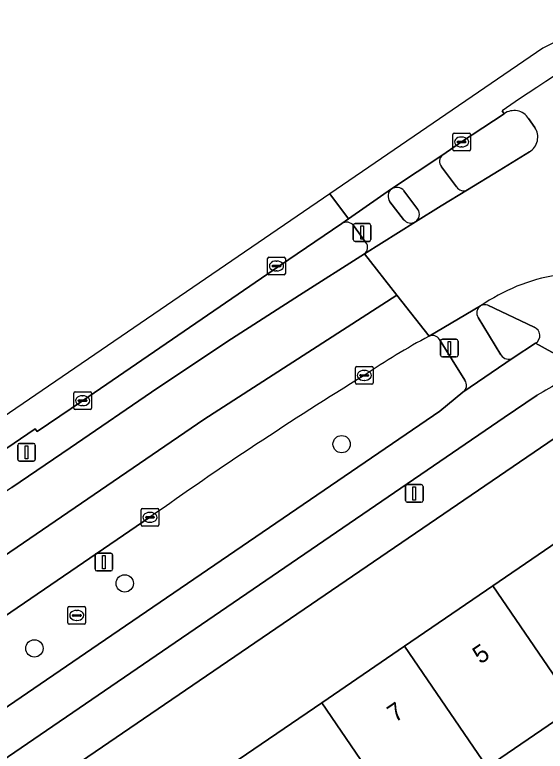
# Model space of a CAD drawing. Extents: x 158086 to 159499, y 382904 to 383981.
# Drawn here: x 158798.19 to 158828.15, y 383758.27 to 383799.84 of the extents above; entities that cross this region are included whole.
import ezdxf

# ---------------------------------------------------------------- set-up
doc = ezdxf.new("R2010")
doc.units = 0
for name, color, linetype in [('IMGEO_Berm_groen', 7, 'Continuous'), ('IMGEO_Boom', 7, 'Continuous'), ('IMGEO_Erf', 7, 'Continuous'), ('IMGEO_Fietspad_gesloten', 7, 'Continuous'), ('IMGEO_Fietspad_open', 7, 'Continuous'), ('IMGEO_Kolk', 7, 'Continuous'), ('IMGEO_Lichtmast', 7, 'Continuous'), ('IMGEO_OVBaan_gesloten', 7, 'Continuous'), ('IMGEO_Pand', 7, 'Continuous'), ('IMGEO_Pand_nummerreeks', 7, 'Continuous'), ('IMGEO_Rijbaan_regionaal_gesloten', 7, 'Continuous'), ('IMGEO_Rioolput', 7, 'Continuous'), ('IMGEO_Verkeersbordpaal', 7, 'Continuous'), ('IMGEO_Verkeerseiland_open', 7, 'Continuous'), ('IMGEO_Verkeersregelinstallatiepaal', 7, 'Continuous'), ('IMGEO_Voetpad_open', 7, 'Continuous')]:
    doc.layers.add(name, color=color, linetype=linetype)

msp = doc.modelspace()

# ---------------------------------------------------------------- linework, layer by layer
at = {"layer": 'IMGEO_Berm_groen'}
for points in [[(158816.658, 383788.049), (158813.142, 383785.66), (158802.02, 383778.056), (158799.449, 383776.309), (158799.334, 383776.475), (158760.515, 383750), (158741.235, 383736.851), (158728.671, 383728.342), (158728.795, 383728.156), (158724.492, 383725.179), (158710.677, 383715.822)], [(158818.018, 383786.989), (158817.318, 383787.943)], [(158798.018, 383773.157), (158801.32, 383775.397), (158806.272, 383778.787), (158810.431, 383781.548), (158814.263, 383784.016), (158817.93, 383786.344)], [(158823.608, 383779.214), (158822.167, 383781.512)], [(158774.741, 383745.191), (158777.556, 383746.976), (158802.55, 383764.044), (158822.201, 383777.465), (158823.485, 383778.528)], [(158805.825, 383771.473), (158789.734, 383760.506), (158776.14, 383751.265), (158774.283, 383750), (158771.627, 383748.191), (158772.08, 383747.476), (158760.127, 383739.477), (158760.362, 383739.126), (158760.643, 383738.713)]]:
    msp.add_lwpolyline(points, dxfattribs=at)
for centre, radius, start, end in [((158816.931, 383787.639), 0.493, 38.1606, 123.5911), ((158817.666, 383786.709), 0.45, 305.9112, 38.5506), ((158840.516, 383746.35), 40.101, 118.1767, 124.2886), ((158821.77, 383781.28), 0.459, 30.2821, 114.3208), ((158933.508, 383591.715), 220.49, 121.61495, 125.38627), ((158823.205, 383778.932), 0.492, 304.6915, 34.9782)]:
    msp.add_arc(centre, radius, start, end, dxfattribs=at)
at = {"layer": 'IMGEO_Boom'}
for centre in [(158816.648, 383775.601), (158804.398, 383767.742), (158799.298, 383764.073)]:
    msp.add_circle(centre, 0.489, dxfattribs=at)
at = {"layer": 'IMGEO_Erf'}
for points in [[(158828.874, 383776.067), (158828.287, 383775.67), (158798.403, 383755.28)], [(158809.98, 383757.221), (158815.523, 383761.008), (158820.2, 383764.203), (158825.177, 383767.602), (158829.941, 383770.857), (158834.9, 383774.244), (158839.575, 383767.399), (158835.444, 383764.583), (158834.614, 383764.017), (158829.847, 383760.767), (158824.866, 383757.372)]]:
    msp.add_lwpolyline(points, dxfattribs=at)
at = {"layer": 'IMGEO_Fietspad_gesloten'}
for points in [[(158824.906, 383783.443), (158827.51, 383782.203)], [(158830.354, 383779.781), (158827.596, 383781.298), (158826.331, 383780.469), (158823.485, 383778.528), (158822.201, 383777.465), (158802.55, 383764.044), (158777.556, 383746.976), (158774.741, 383745.191)], [(158827.596, 383781.298), (158830.354, 383779.781)], [(158732.131, 383712.285), (158735.219, 383714.375), (158747.675, 383722.852), (158762.47, 383732.937), (158763.384, 383733.529), (158765.012, 383734.699), (158766.61, 383735.911), (158770.209, 383738.701), (158772.212, 383740.22), (158773.808, 383741.481), (158775.412, 383742.665), (158786.151, 383750), (158825.828, 383777.101), (158827.694, 383778.373)]]:
    msp.add_lwpolyline(points, dxfattribs=at)
for centre, radius, start, end in [((158830.529, 383774.679), 10.609, 99.4301, 124.7045), ((158824.738, 383783.022), 0.454, 68.2427, 123.2601), ((158827.342, 383781.73), 0.502, 300.4756, 70.3812), ((158843.127, 383752.433), 30.184, 115.0356, 120.751)]:
    msp.add_arc(centre, radius, start, end, dxfattribs=at)
at = {"layer": 'IMGEO_Fietspad_open'}
for points in [[(158822.353, 383791.929), (158820.911, 383790.966), (158819.471, 383790.007)], [(158823.135, 383790.134), (158822.28, 383791.264)], [(158820.168, 383789.91), (158820.957, 383788.856)], [(158820.809, 383788.157), (158822.264, 383789.049), (158823.757, 383789.954)]]:
    msp.add_lwpolyline(points, dxfattribs=at)
for centre, radius, start, end in [((158822.627, 383791.562), 0.458, 126.7686, 220.7023), ((158819.761, 383789.542), 0.549, 42.1811, 121.9732), ((158823.543, 383790.38), 0.476, 211.0477, 296.6726), ((158820.544, 383788.578), 0.497, 302.1344, 33.9561)]:
    msp.add_arc(centre, radius, start, end, dxfattribs=at)
at = {"layer": 'IMGEO_Kolk'}
for p, q in [((158822.994, 383793.16), (158823.846, 383793.16)), ((158822.919, 383792.234), (158822.919, 383793.086)), ((158823.407, 383792.94), (158823.432, 383792.94)), ((158823.92, 383793.086), (158823.92, 383792.234)), ((158823.178, 383792.654), (158823.178, 383792.666)), ((158823.616, 383792.617), (158823.218, 383792.617)), ((158823.221, 383792.703), (158823.619, 383792.703)), ((158823.43, 383792.38), (158823.405, 383792.38)), ((158823.662, 383792.666), (158823.662, 383792.654)), ((158823.846, 383792.16), (158822.994, 383792.16)), ((158812.469, 383785.234), (158812.469, 383786.086)), ((158812.544, 383786.16), (158813.396, 383786.16)), ((158813.47, 383786.086), (158813.47, 383785.234)), ((158812.728, 383785.654), (158812.728, 383785.666)), ((158812.771, 383785.703), (158813.169, 383785.703)), ((158812.957, 383785.94), (158812.982, 383785.94)), ((158813.212, 383785.666), (158813.212, 383785.654)), ((158813.166, 383785.617), (158812.768, 383785.617)), ((158812.98, 383785.38), (158812.955, 383785.38)), ((158813.396, 383785.16), (158812.544, 383785.16)), ((158817.424, 383779.055), (158817.424, 383779.907)), ((158817.499, 383779.981), (158818.351, 383779.981)), ((158818.425, 383779.907), (158818.425, 383779.055)), ((158817.683, 383779.475), (158817.683, 383779.487)), ((158818.121, 383779.438), (158817.723, 383779.438)), ((158817.726, 383779.524), (158818.124, 383779.524)), ((158817.912, 383779.761), (158817.937, 383779.761)), ((158818.167, 383779.487), (158818.167, 383779.475)), ((158817.935, 383779.201), (158817.91, 383779.201)), ((158818.351, 383778.981), (158817.499, 383778.981)), ((158801.519, 383777.629), (158801.519, 383778.481)), ((158801.594, 383778.555), (158802.446, 383778.555)), ((158802.007, 383778.335), (158802.032, 383778.335)), ((158802.52, 383778.481), (158802.52, 383777.629)), ((158801.778, 383778.049), (158801.778, 383778.061)), ((158802.216, 383778.012), (158801.818, 383778.012)), ((158801.821, 383778.098), (158802.219, 383778.098)), ((158802.03, 383777.775), (158802.005, 383777.775)), ((158802.262, 383778.061), (158802.262, 383778.049)), ((158802.446, 383777.555), (158801.594, 383777.555)), ((158805.399, 383771.972), (158806.251, 383771.972)), ((158805.324, 383771.046), (158805.324, 383771.898)), ((158805.626, 383771.515), (158806.024, 383771.515)), ((158805.812, 383771.752), (158805.837, 383771.752)), ((158806.325, 383771.898), (158806.325, 383771.046)), ((158805.583, 383771.466), (158805.583, 383771.478)), ((158806.021, 383771.429), (158805.623, 383771.429)), ((158805.835, 383771.192), (158805.81, 383771.192)), ((158806.067, 383771.478), (158806.067, 383771.466)), ((158806.251, 383770.972), (158805.399, 383770.972))]:
    msp.add_line(p, q, dxfattribs=at)
for points in [[(158822.994, 383793.16), (158823.846, 383793.16)], [(158822.919, 383792.234), (158822.919, 383793.086)], [(158823.92, 383793.086), (158823.92, 383792.234)], [(158823.846, 383792.16), (158822.994, 383792.16)], [(158812.469, 383785.234), (158812.469, 383786.086)], [(158812.544, 383786.16), (158813.396, 383786.16)], [(158813.47, 383786.086), (158813.47, 383785.234)], [(158813.396, 383785.16), (158812.544, 383785.16)], [(158817.424, 383779.055), (158817.424, 383779.907)], [(158817.499, 383779.981), (158818.351, 383779.981)], [(158818.425, 383779.907), (158818.425, 383779.055)], [(158818.351, 383778.981), (158817.499, 383778.981)], [(158801.519, 383777.629), (158801.519, 383778.481)], [(158801.594, 383778.555), (158802.446, 383778.555)], [(158802.52, 383778.481), (158802.52, 383777.629)], [(158802.446, 383777.555), (158801.594, 383777.555)], [(158805.399, 383771.972), (158806.251, 383771.972)], [(158805.324, 383771.046), (158805.324, 383771.898)], [(158806.325, 383771.898), (158806.325, 383771.046)], [(158806.251, 383770.972), (158805.399, 383770.972)]]:
    msp.add_lwpolyline(points, dxfattribs=at)
for centre, radius, start, end in [((158822.996, 383793.084), 0.0765, 91.552, 178.448), ((158822.996, 383793.084), 0.0765, 91.552, 178.448), ((158823.844, 383793.084), 0.0765, 1.552, 88.448), ((158823.844, 383793.084), 0.0765, 1.552, 88.448), ((158823.218, 383792.663), 0.0403, 85.8775, 175.7526), ((158823.215, 383792.653), 0.0366, 178.938, 274.7102), ((158823.619, 383792.66), 0.043, 264.8664, 352.4533), ((158823.623, 383792.665), 0.0386, 1.7309, 96.639), ((158822.996, 383792.236), 0.0765, 181.552, 268.448), ((158822.996, 383792.236), 0.0765, 181.552, 268.448), ((158823.844, 383792.236), 0.0765, 271.552, 358.448), ((158823.844, 383792.236), 0.0765, 271.552, 358.448), ((158812.546, 383786.084), 0.0765, 91.552, 178.448), ((158812.546, 383786.084), 0.0765, 91.552, 178.448), ((158813.394, 383786.084), 0.0765, 1.552, 88.448), ((158813.394, 383786.084), 0.0765, 1.552, 88.448), ((158812.768, 383785.663), 0.0403, 85.8775, 175.7526), ((158812.765, 383785.653), 0.0366, 178.938, 274.7102), ((158813.169, 383785.66), 0.043, 264.8664, 352.4533), ((158813.173, 383785.665), 0.0386, 1.7309, 96.639), ((158812.546, 383785.236), 0.0765, 181.552, 268.448), ((158812.546, 383785.236), 0.0765, 181.552, 268.448), ((158813.394, 383785.236), 0.0765, 271.552, 358.448), ((158813.394, 383785.236), 0.0765, 271.552, 358.448), ((158817.501, 383779.905), 0.0765, 91.552, 178.448), ((158817.501, 383779.905), 0.0765, 91.552, 178.448), ((158818.349, 383779.905), 0.0765, 1.552, 88.448), ((158818.349, 383779.905), 0.0765, 1.552, 88.448), ((158817.723, 383779.484), 0.0403, 85.8775, 175.7526), ((158817.72, 383779.474), 0.0366, 178.938, 274.7102), ((158818.124, 383779.481), 0.043, 264.8664, 352.4533), ((158818.128, 383779.486), 0.0386, 1.7309, 96.639), ((158817.501, 383779.057), 0.0765, 181.552, 268.448), ((158817.501, 383779.057), 0.0765, 181.552, 268.448), ((158818.349, 383779.057), 0.0765, 271.552, 358.448), ((158818.349, 383779.057), 0.0765, 271.552, 358.448), ((158801.596, 383778.479), 0.0765, 91.552, 178.448), ((158801.596, 383778.479), 0.0765, 91.552, 178.448), ((158802.444, 383778.479), 0.0765, 1.552, 88.448), ((158802.444, 383778.479), 0.0765, 1.552, 88.448), ((158801.818, 383778.058), 0.0403, 85.8775, 175.7526), ((158801.815, 383778.048), 0.0366, 178.938, 274.7102), ((158802.219, 383778.055), 0.043, 264.8664, 352.4533), ((158802.223, 383778.06), 0.0386, 1.7309, 96.639), ((158801.596, 383777.631), 0.0765, 181.552, 268.448), ((158801.596, 383777.631), 0.0765, 181.552, 268.448), ((158802.444, 383777.631), 0.0765, 271.552, 358.448), ((158802.444, 383777.631), 0.0765, 271.552, 358.448), ((158805.401, 383771.896), 0.0765, 91.552, 178.448), ((158805.401, 383771.896), 0.0765, 91.552, 178.448), ((158806.249, 383771.896), 0.0765, 1.552, 88.448), ((158806.249, 383771.896), 0.0765, 1.552, 88.448), ((158805.623, 383771.475), 0.0403, 85.8775, 175.7526), ((158806.028, 383771.477), 0.0386, 1.7309, 96.639), ((158805.62, 383771.465), 0.0366, 178.938, 274.7102), ((158806.024, 383771.472), 0.043, 264.8664, 352.4533), ((158805.401, 383771.048), 0.0765, 181.552, 268.448), ((158805.401, 383771.048), 0.0765, 181.552, 268.448), ((158806.249, 383771.048), 0.0765, 271.552, 358.448), ((158806.249, 383771.048), 0.0765, 271.552, 358.448)]:
    msp.add_arc(centre, radius, start, end, dxfattribs=at)
for centre, major_axis, ratio, start_param, end_param in [((158823.406, 383792.66), (-0.387, 0.002), 0.722429, 4.712389, 7.853982), ((158823.431, 383792.66), (-0.39, 0.002), 0.717154, 1.570796, 4.712389), ((158812.956, 383785.66), (-0.387, 0.002), 0.722429, 4.712389, 7.853982), ((158812.981, 383785.66), (-0.39, 0.002), 0.717154, 1.570796, 4.712389), ((158817.911, 383779.481), (-0.387, 0.002), 0.722429, 4.712389, 7.853982), ((158817.936, 383779.481), (-0.39, 0.002), 0.717154, 1.570796, 4.712389), ((158802.006, 383778.055), (-0.387, 0.002), 0.722429, 4.712389, 7.853982), ((158802.031, 383778.055), (-0.39, 0.002), 0.717154, 1.570796, 4.712389), ((158805.811, 383771.472), (-0.387, 0.002), 0.722429, 4.712389, 7.853982), ((158805.836, 383771.472), (-0.39, 0.002), 0.717154, 1.570796, 4.712389)]:
    msp.add_ellipse(centre, major_axis=major_axis, ratio=ratio, start_param=start_param, end_param=end_param, dxfattribs=at)
at = {"layer": 'IMGEO_Lichtmast'}
for p, q in [((158798.356, 383774.741), (158798.356, 383775.541)), ((158798.356, 383775.541), (158798.356, 383774.741)), ((158798.456, 383775.641), (158799.246, 383775.641)), ((158799.246, 383775.641), (158798.456, 383775.641)), ((158799.346, 383775.541), (158799.346, 383774.741)), ((158799.346, 383774.741), (158799.346, 383775.541)), ((158799.246, 383774.641), (158798.456, 383774.641)), ((158798.456, 383774.641), (158799.246, 383774.641)), ((158820.254, 383772.419), (158820.254, 383773.219)), ((158820.254, 383773.219), (158820.254, 383772.419)), ((158820.354, 383773.319), (158821.144, 383773.319)), ((158821.144, 383773.319), (158820.354, 383773.319)), ((158821.244, 383773.219), (158821.244, 383772.419)), ((158821.244, 383772.419), (158821.244, 383773.219)), ((158821.144, 383772.319), (158820.354, 383772.319)), ((158820.354, 383772.319), (158821.144, 383772.319))]:
    msp.add_line(p, q, dxfattribs=at)
for points in [[(158798.776, 383775.516), (158798.926, 383775.516), (158798.926, 383774.766), (158798.776, 383774.766), (158798.776, 383775.516)], [(158820.674, 383773.194), (158820.824, 383773.194), (158820.824, 383772.444), (158820.674, 383772.444), (158820.674, 383773.194)]]:
    msp.add_lwpolyline(points, dxfattribs=at)
for centre, start, end in [((158798.456, 383775.541), 90, 180), ((158798.456, 383775.541), 90, 180), ((158799.246, 383775.541), 0, 90), ((158799.246, 383775.541), 360, 90), ((158798.456, 383774.741), 180, 270), ((158798.456, 383774.741), 180, 270), ((158799.246, 383774.741), 270, 0), ((158799.246, 383774.741), 270, 0), ((158820.354, 383773.219), 90, 180), ((158820.354, 383773.219), 90, 180), ((158821.144, 383773.219), 0, 90), ((158821.144, 383773.219), 360, 90), ((158820.354, 383772.419), 180, 270), ((158820.354, 383772.419), 180, 270), ((158821.144, 383772.419), 270, 0), ((158821.144, 383772.419), 270, 0)]:
    msp.add_arc(centre, 0.1, start, end, dxfattribs=at)
at = {"layer": 'IMGEO_OVBaan_gesloten'}
for points in [[(158841.98, 383804.184), (158842.089, 383803.986), (158845.812, 383805.991), (158846.895, 383806.592), (158849.99, 383808.232), (158851.613, 383809.07), (158852.641, 383809.571), (158852.323, 383810.095), (158834.346, 383801.115), (158828.008, 383797.949), (158815.971, 383789.724)], [(158815.971, 383789.724), (158817.037, 383788.315), (158818.031, 383789.012), (158819.471, 383790.007), (158820.911, 383790.966), (158822.353, 383791.929), (158823.415, 383792.661), (158825.816, 383794.255), (158825.704, 383794.423)]]:
    msp.add_lwpolyline(points, dxfattribs=at)
msp.add_lwpolyline([(158709.341, 383716.859), (158710.255, 383715.53), (158710.677, 383715.822), (158724.492, 383725.179), (158728.795, 383728.156), (158728.671, 383728.342), (158741.235, 383736.851), (158760.515, 383750), (158799.334, 383776.475), (158799.449, 383776.309), (158802.02, 383778.056), (158813.142, 383785.66), (158816.658, 383788.049), (158817.037, 383788.315), (158815.971, 383789.724)], close=True, dxfattribs=at)
msp.add_arc((158920.97, 383654.023), 169.67, 117.74574, 124.15795, dxfattribs=at)
at = {"layer": 'IMGEO_Pand'}
for points in [[(158829.941, 383770.857), (158825.177, 383767.602), (158829.847, 383760.767), (158834.614, 383764.017)], [(158829.847, 383760.767), (158825.177, 383767.602), (158820.2, 383764.203), (158824.866, 383757.372)], [(158820.2, 383764.203), (158815.523, 383761.008), (158820.185, 383754.182), (158821.917, 383751.646), (158823.208, 383752.528), (158821.477, 383755.062), (158824.866, 383757.372)], [(158814.639, 383750.401), (158820.185, 383754.182), (158815.523, 383761.008), (158809.98, 383757.221)]]:
    msp.add_lwpolyline(points, close=True, dxfattribs=at)
at = {"layer": 'IMGEO_Rijbaan_regionaal_gesloten'}
for points in [[(158825.704, 383794.423), (158825.816, 383794.255)], [(158827.205, 383793.985), (158827.556, 383793.474)], [(158827.246, 383792.109), (158825.535, 383791.042), (158823.757, 383789.954), (158822.264, 383789.049), (158820.809, 383788.157), (158817.93, 383786.344), (158819.762, 383784.014), (158821.581, 383781.699), (158824.489, 383783.401)], [(158819.762, 383784.014), (158817.93, 383786.344), (158814.263, 383784.016), (158810.431, 383781.548), (158806.272, 383778.787), (158801.32, 383775.397), (158798.018, 383773.157), (158764.029, 383750), (158742.613, 383735.409), (158721.102, 383720.77)], [(158713.106, 383714.753), (158712.009, 383713.842), (158713.729, 383711.318), (158721.008, 383716.999), (158733.08, 383725.345), (158755.207, 383740.379), (158769.14, 383749.844), (158808.862, 383776.996), (158819.762, 383784.014)], [(158821.581, 383781.699), (158819.762, 383784.014), (158808.862, 383776.996), (158769.14, 383749.844), (158755.207, 383740.379), (158733.08, 383725.345), (158721.008, 383716.999), (158713.729, 383711.318), (158715.424, 383708.831), (158716.371, 383709.627)], [(158760.049, 383740.306), (158771.627, 383748.191), (158774.283, 383750), (158776.14, 383751.265), (158789.734, 383760.506), (158805.825, 383771.473)]]:
    msp.add_lwpolyline(points, dxfattribs=at)
for centre, radius, start, end in [((158920.97, 383654.023), 169.67, 117.74574, 124.15795), ((158826.38, 383793.447), 0.985, 33.1021, 124.8974), ((158826.768, 383792.935), 0.954, 300.0352, 34.3745), ((158830.529, 383774.679), 10.609, 99.4301, 124.7045), ((158840.516, 383746.35), 40.101, 118.1767, 124.2886), ((158933.508, 383591.715), 220.49, 121.61495, 125.38627)]:
    msp.add_arc(centre, radius, start, end, dxfattribs=at)
at = {"layer": 'IMGEO_Rioolput'}
for p, q in [((158801.191, 383765.508), (158801.191, 383766.36)), ((158801.266, 383766.434), (158802.118, 383766.434)), ((158801.679, 383766.214), (158801.704, 383766.214)), ((158802.192, 383766.36), (158802.192, 383765.508)), ((158801.45, 383765.928), (158801.45, 383765.94)), ((158801.888, 383765.891), (158801.49, 383765.891)), ((158801.493, 383765.977), (158801.891, 383765.977)), ((158801.934, 383765.94), (158801.934, 383765.928)), ((158802.118, 383765.434), (158801.266, 383765.434)), ((158801.702, 383765.654), (158801.677, 383765.654))]:
    msp.add_line(p, q, dxfattribs=at)
for points in [[(158801.191, 383765.508), (158801.191, 383766.36)], [(158801.266, 383766.434), (158802.118, 383766.434)], [(158802.192, 383766.36), (158802.192, 383765.508)], [(158802.118, 383765.434), (158801.266, 383765.434)]]:
    msp.add_lwpolyline(points, dxfattribs=at)
for centre, radius, start, end in [((158801.268, 383766.358), 0.0765, 91.552, 178.448), ((158801.268, 383766.358), 0.0765, 91.552, 178.448), ((158802.116, 383766.358), 0.0765, 1.552, 88.448), ((158802.116, 383766.358), 0.0765, 1.552, 88.448), ((158801.49, 383765.937), 0.0403, 85.8775, 175.7526), ((158801.487, 383765.927), 0.0366, 178.938, 274.7102), ((158801.891, 383765.934), 0.043, 264.8664, 352.4533), ((158801.895, 383765.939), 0.0386, 1.7309, 96.639), ((158801.268, 383765.51), 0.0765, 181.552, 268.448), ((158801.268, 383765.51), 0.0765, 181.552, 268.448), ((158802.116, 383765.51), 0.0765, 271.552, 358.448), ((158802.116, 383765.51), 0.0765, 271.552, 358.448)]:
    msp.add_arc(centre, radius, start, end, dxfattribs=at)
for centre, major_axis, ratio, start_param, end_param in [((158801.678, 383765.934), (-0.387, 0.002), 0.722429, 4.712389, 7.853982), ((158801.703, 383765.934), (-0.39, 0.002), 0.717154, 1.570796, 4.712389)]:
    msp.add_ellipse(centre, major_axis=major_axis, ratio=ratio, start_param=start_param, end_param=end_param, dxfattribs=at)
at = {"layer": 'IMGEO_Verkeersbordpaal'}
for p, q in [((158802.823, 383769.447), (158803.613, 383769.447)), ((158803.613, 383769.447), (158802.823, 383769.447)), ((158802.723, 383768.547), (158802.723, 383769.347)), ((158802.723, 383769.347), (158802.723, 383768.547)), ((158803.713, 383769.347), (158803.713, 383768.547)), ((158803.713, 383768.547), (158803.713, 383769.347)), ((158803.613, 383768.447), (158802.823, 383768.447)), ((158802.823, 383768.447), (158803.613, 383768.447))]:
    msp.add_line(p, q, dxfattribs=at)
msp.add_lwpolyline([(158803.143, 383769.322), (158803.293, 383769.322), (158803.293, 383768.572), (158803.143, 383768.572), (158803.143, 383769.322)], dxfattribs=at)
for centre, start, end in [((158802.823, 383769.347), 90, 180), ((158802.823, 383769.347), 90, 180), ((158803.613, 383769.347), 0, 90), ((158803.613, 383769.347), 360, 90), ((158802.823, 383768.547), 180, 270), ((158802.823, 383768.547), 180, 270), ((158803.613, 383768.547), 270, 0), ((158803.613, 383768.547), 270, 0)]:
    msp.add_arc(centre, 0.1, start, end, dxfattribs=at)
at = {"layer": 'IMGEO_Verkeerseiland_open'}
for points in [[(158825.816, 383794.255), (158823.415, 383792.661), (158822.353, 383791.929)], [(158827.556, 383793.474), (158827.205, 383793.985)], [(158823.757, 383789.954), (158825.535, 383791.042), (158827.246, 383792.109)], [(158822.28, 383791.264), (158823.135, 383790.134)], [(158820.957, 383788.856), (158820.168, 383789.91)], [(158819.377, 383789.28), (158820.147, 383788.29)], [(158827.51, 383782.203), (158824.906, 383783.443)], [(158824.365, 383782.748), (158825.645, 383780.636)], [(158826.331, 383780.469), (158827.596, 383781.298)]]:
    msp.add_lwpolyline(points, dxfattribs=at)
for centre, radius, start, end in [((158826.38, 383793.447), 0.985, 33.1021, 124.8974), ((158826.768, 383792.935), 0.954, 300.0352, 34.3745), ((158822.627, 383791.562), 0.458, 126.7686, 220.7023), ((158819.779, 383789.598), 0.513, 126.989, 218.2762), ((158819.761, 383789.542), 0.549, 42.1811, 121.9732), ((158823.543, 383790.38), 0.476, 211.0477, 296.6726), ((158820.544, 383788.578), 0.497, 302.1344, 33.9561), ((158820.549, 383788.575), 0.492, 215.3303, 301.95), ((158824.731, 383783.017), 0.454, 122.209, 216.287), ((158824.738, 383783.022), 0.454, 68.2427, 123.2601), ((158827.342, 383781.73), 0.502, 300.4756, 70.3812), ((158826.074, 383780.908), 0.508, 212.3226, 300.3135)]:
    msp.add_arc(centre, radius, start, end, dxfattribs=at)
at = {"layer": 'IMGEO_Verkeersregelinstallatiepaal'}
for p, q in [((158817.306, 383787.149), (158817.306, 383787.949)), ((158817.306, 383787.949), (158817.306, 383787.149)), ((158817.406, 383788.049), (158818.196, 383788.049)), ((158818.196, 383788.049), (158817.406, 383788.049)), ((158818.296, 383787.949), (158818.296, 383787.149)), ((158818.296, 383787.149), (158818.296, 383787.949)), ((158818.196, 383787.049), (158817.406, 383787.049)), ((158817.406, 383787.049), (158818.196, 383787.049)), ((158822.333, 383781.523), (158823.123, 383781.523)), ((158823.123, 383781.523), (158822.333, 383781.523)), ((158822.233, 383780.623), (158822.233, 383781.423)), ((158822.233, 383781.423), (158822.233, 383780.623)), ((158823.223, 383781.423), (158823.223, 383780.623)), ((158823.223, 383780.623), (158823.223, 383781.423)), ((158823.123, 383780.523), (158822.333, 383780.523)), ((158822.333, 383780.523), (158823.123, 383780.523))]:
    msp.add_line(p, q, dxfattribs=at)
for points in [[(158817.726, 383787.924), (158817.876, 383787.924), (158817.876, 383787.174), (158817.726, 383787.174), (158817.726, 383787.924)], [(158822.653, 383781.398), (158822.803, 383781.398), (158822.803, 383780.648), (158822.653, 383780.648), (158822.653, 383781.398)]]:
    msp.add_lwpolyline(points, dxfattribs=at)
for centre, start, end in [((158817.406, 383787.949), 90, 180), ((158817.406, 383787.949), 90, 180), ((158818.196, 383787.949), 0, 90), ((158818.196, 383787.949), 360, 90), ((158817.406, 383787.149), 180, 270), ((158817.406, 383787.149), 180, 270), ((158818.196, 383787.149), 270, 0), ((158818.196, 383787.149), 270, 0), ((158822.333, 383781.423), 90, 180), ((158822.333, 383781.423), 90, 180), ((158823.123, 383781.423), 0, 90), ((158823.123, 383781.423), 360, 90), ((158822.333, 383780.623), 180, 270), ((158822.333, 383780.623), 180, 270), ((158823.123, 383780.623), 270, 0), ((158823.123, 383780.623), 270, 0)]:
    msp.add_arc(centre, 0.1, start, end, dxfattribs=at)
at = {"layer": 'IMGEO_Voetpad_open'}
for points in [[(158819.471, 383790.007), (158818.031, 383789.012), (158817.037, 383788.315), (158816.658, 383788.049)], [(158820.147, 383788.29), (158819.377, 383789.28)], [(158817.93, 383786.344), (158820.809, 383788.157)], [(158817.318, 383787.943), (158818.018, 383786.989)], [(158824.489, 383783.401), (158821.581, 383781.699)], [(158825.645, 383780.636), (158824.365, 383782.748)], [(158822.167, 383781.512), (158823.608, 383779.214)], [(158823.485, 383778.528), (158826.331, 383780.469)], [(158827.694, 383778.373), (158825.828, 383777.101), (158786.151, 383750)], [(158776.735, 383740.495), (158790.665, 383750), (158796.257, 383753.816), (158798.403, 383755.28), (158828.287, 383775.67), (158828.874, 383776.067)]]:
    msp.add_lwpolyline(points, dxfattribs=at)
for centre, radius, start, end in [((158819.779, 383789.598), 0.513, 126.989, 218.2762), ((158820.549, 383788.575), 0.492, 215.3303, 301.95), ((158816.931, 383787.639), 0.493, 38.1606, 123.5911), ((158817.666, 383786.709), 0.45, 305.9112, 38.5506), ((158824.731, 383783.017), 0.454, 122.209, 216.287), ((158821.77, 383781.28), 0.459, 30.2821, 114.3208), ((158826.074, 383780.908), 0.508, 212.3226, 300.3135), ((158843.127, 383752.433), 30.184, 115.0356, 120.751), ((158823.205, 383778.932), 0.492, 304.6915, 34.9782)]:
    msp.add_arc(centre, radius, start, end, dxfattribs=at)

# ---------------------------------------------------------------- texts
at = {"layer": 'IMGEO_Pand_nummerreeks'}
for s, rotation, p in [('5', 34.3368, (158824.48, 383763.154)), ('7', 34.3374, (158819.663, 383759.863))]:
    msp.add_text(s, height=1, rotation=rotation, dxfattribs=at).set_placement(p)

doc.saveas('drawing.dxf')
